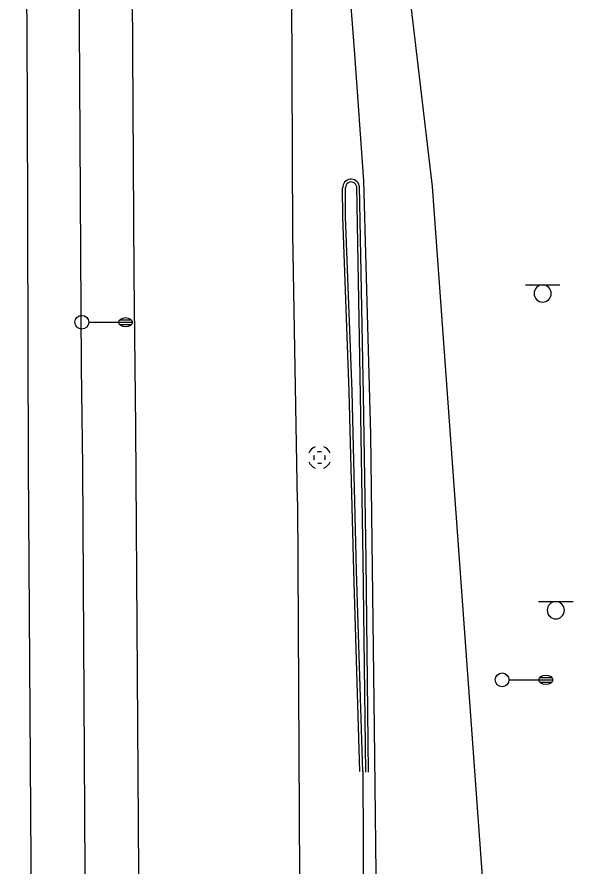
# Model space of a CAD drawing. Extents: x 2145380 to 2157287, y 139568 to 149130.
# Drawn here: x 2150805.1 to 2150925.9, y 143800.5 to 143984.8 of the extents above; entities that cross this region are included whole.
import ezdxf

# ---------------------------------------------------------------- set-up
doc = ezdxf.new("R2010")
doc.units = 0
for name, color, linetype in [('TOPO_Asphalt', 7, 'Continuous'), ('TOPO_Curb Back', 7, 'Continuous'), ('TOPO_DRAIN_Manhole', 7, 'Continuous'), ('TOPO_Light Pole', 7, 'Continuous'), ('TOPO_Sign', 7, 'Continuous'), ('TOPO_Wall Freestanding', 7, 'Continuous')]:
    doc.layers.add(name, color=color, linetype=linetype)

# ---------------------------------------------------------------- blocks, each defined once
blk = doc.blocks.new('LP')
at = {"layer": 'TOPO_Light Pole'}
blk.add_line((3.81, 0), (20.32, 0), dxfattribs=at)
for points in [[(20.32, 0), (27.94, 0)], [(20.32, 0), (23.5, 0)], [(20.83, 1.27), (27.43, 1.27)], [(20.83, 1.27), (23.5, 1.27)], [(23.71, 1.27), (27.43, 1.27)], [(23.71, 0), (27.94, 0)], [(20.83, -1.27), (27.43, -1.27)], [(20.83, -1.27), (23.5, -1.27)], [(23.71, -1.27), (27.43, -1.27)]]:
    blk.add_lwpolyline(points, dxfattribs=at)
blk.add_circle((0, 0), 3.81, dxfattribs=at)
blk.add_ellipse((24.13, 0), major_axis=(3.81, 0), ratio=0.666667, dxfattribs=at)
blk = doc.blocks.new('MHEXST')
at = {"layer": 'TOPO_DRAIN_Manhole'}
for centre, radius, start, end in [((-0.14, 0.26), 12.7, 112.97475, 158.26364), ((-0.14, 0.26), 12.7, 22.07441, 68.69913), ((-0.08, 0.11), 6.35, 157.97219, 204.16105), ((-0.08, 0.11), 6.35, 66.19406, 113.69103), ((-0.08, 0.11), 6.35, 336.80229, 21.40458), ((-0.14, 0.26), 12.7, 202.6921, 248.19382), ((-0.08, 0.11), 6.35, 248.57914, 293.19947), ((-0.14, 0.26), 12.7, 291.79631, 337.30323)]:
    blk.add_arc(centre, radius, start, end, dxfattribs=at)

msp = doc.modelspace()

# ---------------------------------------------------------------- linework, layer by layer
at = {"layer": 'TOPO_Asphalt'}
msp.add_line((2150915.06, 143675.94), (2150895.37, 143948.05), dxfattribs=at)
for points in [[(2150895.37, 143948.05), (2150890.63, 143987.86), (2150885.19, 144049.81), (2150879.81, 144111.03), (2150876.42, 144145.22), (2150875.89, 144216.4), (2150876.36, 144234.56), (2150879.92, 144303.53), (2150882.75, 144358.63)], [(2150807.67, 143887.53), (2150807.44, 143966.31), (2150806.9, 144056.13), (2150806.17, 144146.89), (2150805.66, 144248.28), (2150805.26, 144331.45), (2150805.14, 144352.67)], [(2150828.34, 144353.08), (2150828.15, 144268.17), (2150829.17, 144181.41), (2150829.5, 144091.66), (2150830.07, 144002.07), (2150830.51, 143928.87), (2150830.91, 143895.8)], [(2150866.05, 143879.67), (2150865.06, 143937.66), (2150864.85, 143990.13), (2150864.67, 144035.58), (2150864.21, 144105.64), (2150863.95, 144155.28), (2150871.2, 144071), (2150878.42, 143976.77), (2150880.39, 143949.29), (2150881.94, 143894.16), (2150882.71, 143830.48), (2150883.7, 143742.16), (2150884.39, 143667.9), (2150885.11, 143586.96), (2150885.8, 143496.4), (2150886.28, 143393.88), (2150886.54, 143298.22), (2150886.9, 143186.43), (2150887.34, 143098.73), (2150887.77, 143037.36)], [(2150830.91, 143895.8), (2150831.67, 143777.46), (2150832.37, 143667.21), (2150833.05, 143528.43), (2150833.9, 143389.43), (2150834.67, 143247.88), (2150835.5, 143066.4), (2150835.69, 143046.02)], [(2150812.93, 143049.81), (2150812.56, 143101.87), (2150811.56, 143273.04), (2150810.63, 143419.6), (2150809.49, 143601.8), (2150808.56, 143747.87), (2150807.67, 143887.53)], [(2150866.05, 143879.67), (2150866.54, 143784.63), (2150867.21, 143638.78), (2150867.83, 143506.79), (2150868.83, 143353.29), (2150869.91, 143178.27), (2150870.6, 143047.85), (2150870.66, 143040.2)]]:
    msp.add_lwpolyline(points, dxfattribs=at)
at = {"layer": 'TOPO_Curb Back'}
for points in [[(2150879.61, 143821.04), (2150878.29, 143864.6), (2150877.29, 143903.51), (2150875.9, 143941.42), (2150875.86, 143947.73)], [(2150880.21, 143821.06), (2150878.89, 143864.62), (2150877.89, 143903.52), (2150876.5, 143941.44), (2150876.46, 143947.75)], [(2150878.87, 143948.09), (2150879.69, 143902.74), (2150880.27, 143866.99), (2150880.8, 143820.92)], [(2150879.47, 143948.16), (2150880.29, 143902.75), (2150880.87, 143867), (2150881.4, 143820.93)]]:
    msp.add_lwpolyline(points, dxfattribs=at)
for radius, start, end in [(1.82, 11.4169, 182.2592), (1.22, 13.7211, 182.69)]:
    msp.add_arc((2150877.68, 143947.8), radius, start, end, dxfattribs=at)
at = {"layer": 'TOPO_Sign'}
for points in [[(2150915.53, 143926.67), (2150923.02, 143926.68)], [(2150919.28, 143926.67), (2150919.28, 143926.67)], [(2150917.41, 143924.8), (2150917.41, 143924.8)], [(2150921.15, 143924.8), (2150921.15, 143924.8)], [(2150919.28, 143922.93), (2150919.28, 143922.93)], [(2150918.39, 143857.92), (2150925.88, 143857.93)], [(2150922.14, 143857.92), (2150922.14, 143857.92)], [(2150920.27, 143856.05), (2150920.27, 143856.05)], [(2150924.01, 143856.05), (2150924.01, 143856.05)], [(2150922.14, 143854.18), (2150922.14, 143854.18)]]:
    msp.add_lwpolyline(points, dxfattribs=at)
for centre, start, end in [((2150919.28, 143924.8), 90, 180), ((2150919.28, 143924.8), 360, 90), ((2150919.28, 143924.8), 180, 270), ((2150919.28, 143924.8), 270, 0), ((2150922.14, 143856.05), 90, 180), ((2150922.14, 143856.05), 360, 90), ((2150922.14, 143856.05), 180, 270), ((2150922.14, 143856.05), 270, 0)]:
    msp.add_arc(centre, 1.87, start, end, dxfattribs=at)
at = {"layer": 'TOPO_Wall Freestanding'}
for points in [[(2150816.91, 144319.52), (2150816.87, 144276.11), (2150815.95, 144245.15), (2150815.62, 144222.72), (2150816.62, 144196.87), (2150817.93, 144113.24), (2150818.37, 144033), (2150819.07, 143908.86), (2150819.34, 143887.25), (2150820.2, 143749.08), (2150821.44, 143516.51), (2150822.31, 143388.94), (2150823.24, 143249.95), (2150824.05, 143083.04), (2150825.67, 143063.22), (2150826.64, 143047.53)], [(2150880.21, 143821.14), (2150880.62, 143741.07), (2150880.91, 143646.34), (2150881.58, 143536.83), (2150882.22, 143427.74), (2150882.86, 143311.58), (2150883.19, 143202), (2150883.47, 143161.17), (2150883.22, 143149.85), (2150882.82, 143140.47), (2150882.4, 143132.18), (2150881.11, 143097.49), (2150879.15, 143059.55), (2150879.46, 143057.37), (2150879.8, 143038.68)]]:
    msp.add_lwpolyline(points, dxfattribs=at)

# ---------------------------------------------------------------- block references
at = {"layer": 'TOPO_DRAIN_Manhole', "xscale": 0.19685000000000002, "yscale": 0.19685000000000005}
msp.add_blockref('MHEXST', (2150870.86, 143889.17), dxfattribs=at)
at = {"layer": 'TOPO_Light Pole', "xscale": 0.39370000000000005, "yscale": 0.3937000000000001}
for p in [(2150819.23, 143918.56), (2150910.47, 143840.93)]:
    msp.add_blockref('LP', p, dxfattribs=at)

doc.saveas('drawing.dxf')
